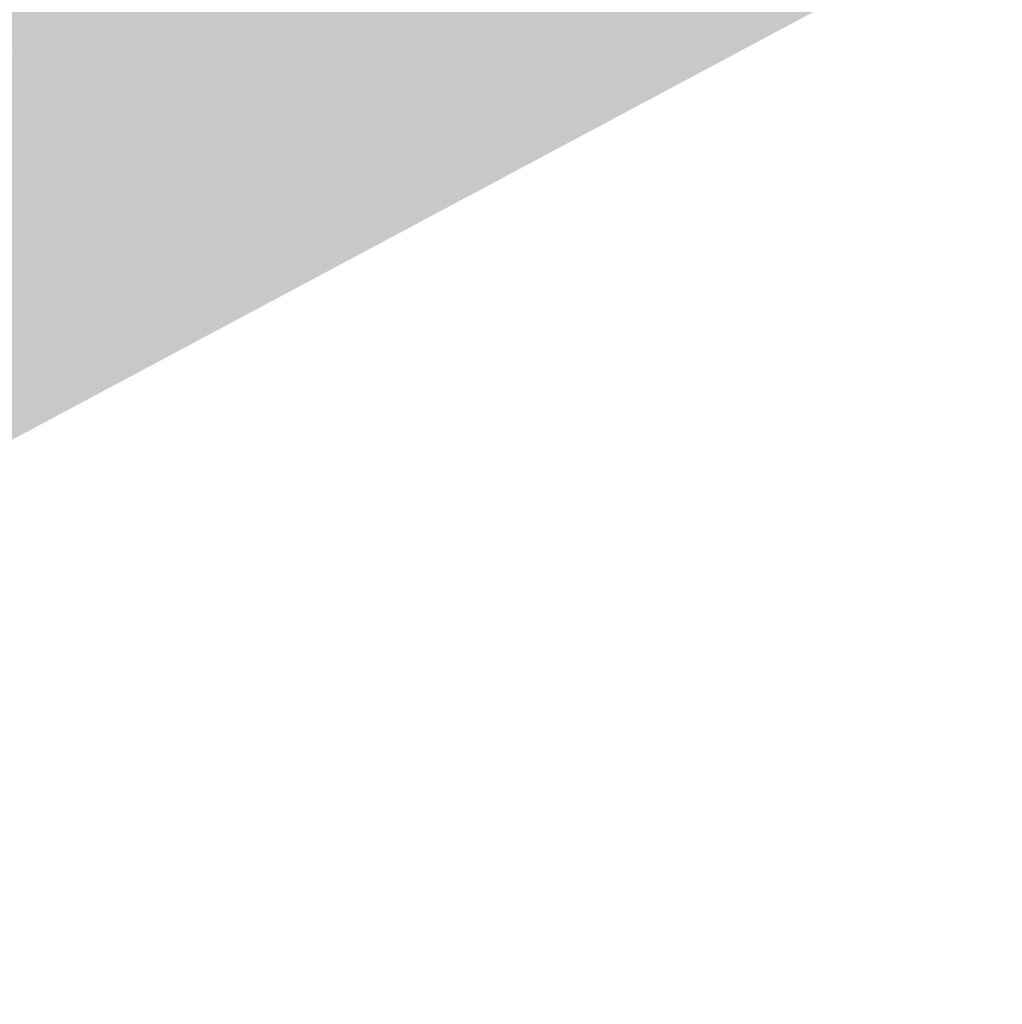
# Model space of a CAD drawing. Header units: metres. Extents: x 164696 to 183842, y 382615 to 387356.
# Tile 535 of 656: x 182674.22 to 182675.87, y 386618.55 to 386620.2. Entities that reach past the tile are written whole.
import ezdxf

# ---------------------------------------------------------------- set-up
doc = ezdxf.new("R2010")
doc.units = ezdxf.units.M
doc.layers.add('C3D-SURFACE_TINSURFACE', color=7, linetype='Continuous')

msp = doc.modelspace()

# ---------------------------------------------------------------- linework, layer by layer
at = {"layer": 'C3D-SURFACE_TINSURFACE', "color": 1, "linetype": 'Continuous', "lineweight": -3, "true_color": 0xe60000}
for points in [[(182676.2141, 386620.5693), (182676.9709, 386620.9734), (182673.7511, 386619.3061)], [(182676.9709, 386620.9734), (182675.2126, 386620.2226), (182673.7511, 386619.3061)], [(182676.2141, 386620.5693), (182673.7511, 386619.3061), (182673.0905, 386618.9273)], [(182674.5137, 386620.2468), (182674.1924, 386620.0967), (182673.7511, 386619.3061)], [(182674.5137, 386620.2468), (182673.7511, 386619.3061), (182675.2126, 386620.2226)]]:
    msp.add_solid(points, dxfattribs=at)
at = {"layer": 'C3D-SURFACE_TINSURFACE', "color": 11, "linetype": 'Continuous', "lineweight": -3, "true_color": 0xff8585}
for points in [[(182672.43, 386618.5486), (182676.2141, 386620.5693), (182673.0905, 386618.9273)], [(182673.9268, 386620.2041), (182674.1305, 386620.0498), (182674.2807, 386620.2548)], [(182674.2807, 386620.2548), (182674.1305, 386620.0498), (182674.2078, 386620.1483)], [(182674.2807, 386620.2548), (182674.1865, 386620.1074), (182674.1895, 386620.102)], [(182674.2807, 386620.2548), (182674.2078, 386620.1483), (182674.1865, 386620.1074)], [(182674.2807, 386620.2548), (182674.1895, 386620.102), (182674.1924, 386620.0967)], [(182674.2807, 386620.2548), (182674.1924, 386620.0967), (182674.5137, 386620.2468)]]:
    msp.add_solid(points, dxfattribs=at)

doc.saveas('drawing.dxf')
